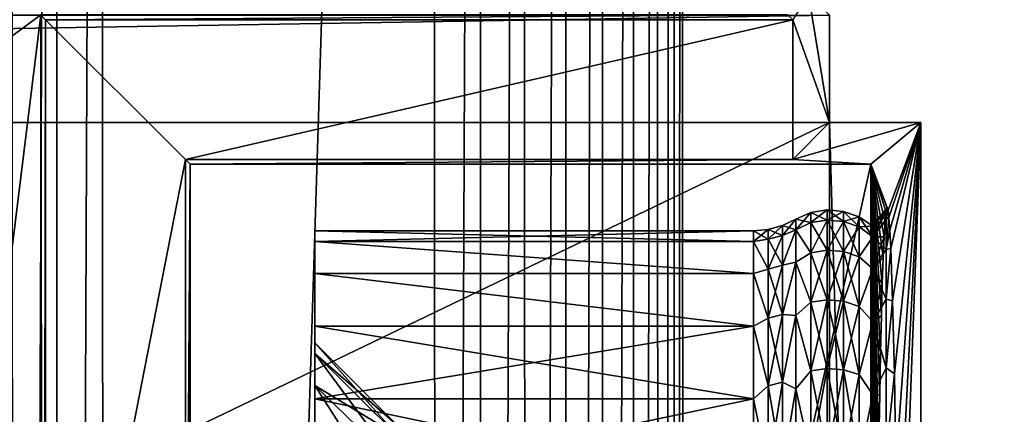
# Model space of a CAD drawing. Header units: metres. Extents: x -206 to 75, y -104 to 104.
# Tile 334 of 656: x -101.25 to -89.39, y 15.47 to 20.22. Entities that reach past the tile are written whole.
import ezdxf

# ---------------------------------------------------------------- set-up
doc = ezdxf.new("R2010")
doc.units = ezdxf.units.M
doc.layers.add('solid_01_1-CONSUMER_THERM_B_125288', color=7, linetype='CONTINUOUS')

msp = doc.modelspace()

# ---------------------------------------------------------------- linework, layer by layer
at = {"layer": 'solid_01_1-CONSUMER_THERM_B_125288'}
for points in [[(-93.358711, -67.339516), (-65.514557, 74.985474), (-65.493088, -75.014526)], [(-93.358711, -67.339516), (-93.257065, -66.795311), (-65.514557, 74.985474)], [(-93.276108, 66.204689), (-65.514557, 74.985474), (-93.257141, -66.241692)], [(-93.257065, -66.795311), (-93.257141, -66.241692), (-65.514557, 74.985474)], [(-93.377754, 65.660484), (-93.276108, 66.204689), (-93.358948, -65.697517)], [(-93.276108, 66.204689), (-93.257141, -66.241692), (-93.358948, -65.697517)], [(-93.577675, 65.144226), (-93.377754, 65.660484), (-93.559013, -65.181313)], [(-93.377754, 65.660484), (-93.358948, -65.697517), (-93.559013, -65.181313)], [(-93.869049, 64.673492), (-93.577675, 65.144226), (-93.850525, -64.710663)], [(-93.577675, 65.144226), (-93.559013, -65.181313), (-93.850525, -64.710663)], [(-94.241959, 64.26432), (-93.869049, 64.673492), (-94.223549, -64.301598)], [(-93.869049, 64.673492), (-93.850525, -64.710663), (-94.223549, -64.301598)], [(-94.683701, 63.930634), (-94.241959, 64.26432), (-94.66539, -63.968037)], [(-94.241959, 64.26432), (-94.223549, -64.301598), (-94.66539, -63.968037)], [(-95.179237, 63.683804), (-94.683701, 63.930634), (-95.160995, -63.721348)], [(-94.683701, 63.930634), (-94.66539, -63.968037), (-95.160995, -63.721348)], [(-101.346649, 63.682919), (-100.814156, 63.531498), (-101.328407, -63.722233)], [(-95.711685, 63.53223), (-95.179237, 63.683804), (-95.693489, -63.569927)], [(-95.179237, 63.683804), (-95.160995, -63.721348), (-95.693489, -63.569927)], [(-100.814156, 63.531498), (-100.795959, -63.570656), (-101.328407, -63.722233)], [(-100.814156, 63.531498), (-100.262909, 63.480499), (-100.795959, -63.570656)], [(-100.262909, 63.480499), (-100.244728, -63.519501), (-100.795959, -63.570656)], [(-96.262909, 63.481071), (-100.244728, -63.519501), (-100.262909, 63.480499)], [(-96.262909, 63.481071), (-96.244728, -63.518929), (-100.244728, -63.519501)], [(-96.262909, 63.481071), (-95.711685, 63.53223), (-96.244728, -63.518929)], [(-95.711685, 63.53223), (-95.693489, -63.569927), (-96.244728, -63.518929)], [(-173.500031, -37.518787, 108.5), (-88.500069, 37.481255, 108.5), (-173.500061, 37.481213, 108.5)], [(-173.500031, -37.518787, 108.5), (-88.500031, -37.518745, 108.5), (-88.500069, 37.481255, 108.5)], [(-91.750771, 20.531637, 34.603073), (-91.942459, 20.223654, 12.6), (-91.49826, 18.983047, 63.5)], [(-91.49826, 20.279457, 63.5), (-91.750771, 20.531637, 34.603073), (-91.49826, 18.983047, 63.5)], [(-170.501846, 18.983009, 63.5), (-91.49826, 20.279457, 63.5), (-91.49826, 18.983047, 63.5)], [(-170.501846, 18.983009, 63.5), (-170.501846, 20.279419, 63.5), (-91.49826, 20.279457, 63.5)], [(-156.000046, -20.277468, 6), (-101.000061, 20.281248, 6), (-106.000061, 20.239935, 6)], [(-156.000046, -20.277468, 6), (-106.000038, -20.277443, 6), (-101.000061, 20.281248, 6)], [(-106.000038, -20.277443, 6), (-101.000038, -20.318752, 6), (-101.000061, 20.281248, 6)], [(-100.942459, 20.22365, 12.6), (-92.000061, 20.281252, 6), (-101.000061, 20.281248, 6)], [(-100.971443, 2.903569, 9.277987), (-101.000061, 20.281248, 6), (-101.000038, -20.318752, 6)], [(-100.971443, 2.903569, 9.277987), (-100.942459, 20.22365, 12.6), (-101.000061, 20.281248, 6)], [(-100.971443, 2.903569, 9.277987), (-100.967171, 4.799767, 9.76799), (-100.942459, 20.22365, 12.6)], [(-100.967171, 4.799767, 9.76799), (-100.960838, 6.619919, 10.493651), (-100.942459, 20.22365, 12.6)], [(-100.960838, 6.619919, 10.493651), (-100.95256, 8.332691, 11.442305), (-100.942459, 20.22365, 12.6)], [(-100.95256, 8.332691, 11.442305), (-100.942459, 9.913014, 12.6), (-100.942459, 20.22365, 12.6)], [(-91.942459, 20.223654, 12.6), (-92.000061, 20.281252, 6), (-100.942459, 20.22365, 12.6)], [(-91.942459, 20.223654, 12.6), (-100.942459, 20.22365, 12.6), (-99.257652, 18.538845, 12.6)], [(-100.942459, 20.22365, 12.6), (-100.942459, 9.913014, 12.6), (-99.257652, 18.538845, 12.6)], [(-91.942459, 18.538849, 12.6), (-91.942459, 20.223654, 12.6), (-99.257652, 18.538845, 12.6)], [(-91.49826, 18.983047, 63.5), (-91.942459, 20.223654, 12.6), (-91.942459, 18.538849, 12.6)], [(-170.501846, 18.983009, 63.5), (-91.49826, 18.983047, 63.5), (-170.501831, -19.02058, 63.5)], [(-91.498245, -19.020542, 63.5), (-170.501831, -19.02058, 63.5), (-91.49826, 18.983047, 63.5)], [(-90.397896, 18.983047, 63.5), (-91.942459, 18.538849, 12.6), (-91.000061, 18.481253, 6)], [(-90.397896, 18.983047, 63.5), (-91.49826, 18.983047, 63.5), (-91.942459, 18.538849, 12.6)], [(-90.397881, -19.020542, 63.5), (-91.49826, 18.983047, 63.5), (-90.397896, 18.983047, 63.5)], [(-91.49826, 18.983047, 63.5), (-90.397881, -19.020542, 63.5), (-91.498245, -19.020542, 63.5)], [(-90.794922, 17.929359, 25.588421), (-90.397896, 18.983047, 63.5), (-91.000061, 18.481253, 6)], [(-90.783554, 17.84124, 26.673908), (-90.397896, 18.983047, 63.5), (-90.794922, 17.929359, 25.588421)], [(-90.772263, 17.687284, 27.751852), (-90.397896, 18.983047, 63.5), (-90.783554, 17.84124, 26.673908)], [(-90.761086, 17.467918, 28.819115), (-90.397896, 18.983047, 63.5), (-90.772263, 17.687284, 27.751852)], [(-90.73925, 16.836658, 30.903969), (-90.397896, 18.983047, 63.5), (-90.761086, 17.467918, 28.819115)], [(-90.718376, 15.956591, 32.89769), (-90.397896, 18.983047, 63.5), (-90.73925, 16.836658, 30.903969)], [(-90.698761, 14.840511, 34.770786), (-90.397896, 18.983047, 63.5), (-90.718376, 15.956591, 32.89769)], [(-90.680695, 13.504727, 36.495472), (-90.397896, 18.983047, 63.5), (-90.698761, 14.840511, 34.770786)], [(-90.664459, 11.968824, 38.046116), (-90.397896, 18.983047, 63.5), (-90.680695, 13.504727, 36.495472)], [(-90.397881, -19.020542, 63.5), (-90.397896, 18.983047, 63.5), (-90.664459, 11.968824, 38.046116)], [(-100.942459, 9.913014, 12.6), (-99.257652, 9.913015, 12.6), (-99.257652, 18.538845, 12.6)], [(-91.942459, 18.538849, 12.6), (-99.257652, 18.538845, 12.6), (-99.200058, 18.481249, 6)], [(-99.257652, 9.913015, 12.6), (-99.200058, 18.481249, 6), (-99.257652, 18.538845, 12.6)], [(-91.942459, 18.538849, 12.6), (-99.200058, 18.481249, 6), (-91.000061, 18.481253, 6)], [(-99.247551, 8.33271, 11.442317), (-99.200058, 18.481249, 6), (-99.257652, 9.913015, 12.6)], [(-99.239265, 6.61995, 10.493666), (-99.200058, 18.481249, 6), (-99.247551, 8.33271, 11.442317)], [(-99.232933, 4.799806, 9.768003), (-99.200058, 18.481249, 6), (-99.239265, 6.61995, 10.493666)], [(-99.228661, 2.903586, 9.27799), (-99.200058, 18.481249, 6), (-99.232933, 4.799806, 9.768003)], [(-99.226501, 0.960952, 9.030996), (-99.200058, 18.481249, 6), (-99.228661, 2.903586, 9.27799)], [(-99.228653, -2.941089, 9.27799), (-99.200043, -18.518751, 6), (-99.200058, 18.481249, 6)], [(-99.228653, -2.941089, 9.27799), (-99.200058, 18.481249, 6), (-99.226501, -0.998455, 9.030996)], [(-99.226501, -0.998455, 9.030996), (-99.200058, 18.481249, 6), (-99.226501, 0.960952, 9.030996)], [(-99.200043, -18.518751, 6), (-91.000061, 18.481253, 6), (-99.200058, 18.481249, 6)], [(-99.200043, -18.518751, 6), (-91.000038, -18.518747, 6), (-91.000061, 18.481253, 6)], [(-90.992722, -0.0188, 6.7), (-91.000061, 18.481253, 6), (-91.000038, -18.518747, 6)], [(-90.794922, 17.929359, 25.588421), (-91.000061, 18.481253, 6), (-90.80632, 17.951279, 24.5)], [(-90.817932, 17.905407, 23.390823), (-90.80632, 17.951279, 24.5), (-91.000061, 18.481253, 6)], [(-90.941032, 12.299924, 11.635873), (-91.000061, 18.481253, 6), (-90.948738, 11.465397, 10.900205)], [(-90.961784, 9.801654, 9.654135), (-90.948738, 11.465397, 10.900205), (-91.000061, 18.481253, 6)], [(-90.932808, 13.086822, 12.421453), (-91.000061, 18.481253, 6), (-90.941032, 12.299924, 11.635873)], [(-90.924088, 13.823295, 13.254092), (-91.000061, 18.481253, 6), (-90.932808, 13.086822, 12.421453)], [(-90.914909, 14.506416, 14.130426), (-91.000061, 18.481253, 6), (-90.924088, 13.823295, 13.254092)], [(-90.905312, 15.133709, 15.047215), (-91.000061, 18.481253, 6), (-90.914909, 14.506416, 14.130426)], [(-90.895325, 15.70278, 16.000893), (-91.000061, 18.481253, 6), (-90.905312, 15.133709, 15.047215)], [(-90.884987, 16.211498, 16.987885), (-91.000061, 18.481253, 6), (-90.895325, 15.70278, 16.000893)], [(-90.874344, 16.657923, 18.004309), (-91.000061, 18.481253, 6), (-90.884987, 16.211498, 16.987885)], [(-90.863426, 17.040424, 19.046526), (-91.000061, 18.481253, 6), (-90.874344, 16.657923, 18.004309)], [(-90.852287, 17.35746, 20.110176), (-91.000061, 18.481253, 6), (-90.863426, 17.040424, 19.046526)], [(-90.840965, 17.607941, 21.191751), (-91.000061, 18.481253, 6), (-90.852287, 17.35746, 20.110176)], [(-90.829498, 17.790796, 22.286491), (-91.000061, 18.481253, 6), (-90.840965, 17.607941, 21.191751)], [(-90.817932, 17.905407, 23.390823), (-91.000061, 18.481253, 6), (-90.829498, 17.790796, 22.286491)], [(-90.972717, 8.003178, 8.610106), (-90.961784, 9.801654, 9.654135), (-91.000061, 18.481253, 6)], [(-90.981377, 6.095204, 7.782955), (-90.972717, 8.003178, 8.610106), (-91.000061, 18.481253, 6)], [(-90.987648, 4.104609, 7.184171), (-90.981377, 6.095204, 7.782955), (-91.000061, 18.481253, 6)], [(-90.991447, 2.0567, 6.821411), (-90.987648, 4.104609, 7.184171), (-91.000061, 18.481253, 6)], [(-90.992722, -0.0188, 6.7), (-90.991447, 2.0567, 6.821411), (-91.000061, 18.481253, 6)], [(-91.724472, 17.89913, 24.5), (-91.528114, 17.930759, 24.5), (-91.528114, 17.809391, 22.416189)], [(-91.724472, 17.777977, 26.580139), (-91.528114, 17.930759, 24.5), (-91.724472, 17.89913, 24.5)], [(-91.724472, 17.777977, 26.580139), (-91.528114, 17.809391, 26.583811), (-91.528114, 17.930759, 24.5)], [(-91.528114, 17.930759, 24.5), (-91.330017, 17.912973, 24.5), (-91.330017, 17.791725, 22.418255)], [(-91.528114, 17.809391, 26.583811), (-91.330017, 17.912973, 24.5), (-91.528114, 17.930759, 24.5)], [(-91.528114, 17.809391, 22.416189), (-91.528114, 17.930759, 24.5), (-91.330017, 17.791725, 22.418255)], [(-91.528114, 17.809391, 26.583811), (-91.330017, 17.791725, 26.581745), (-91.330017, 17.912973, 24.5)], [(-91.330017, 17.912973, 24.5), (-91.142433, 17.846869, 24.5), (-91.142433, 17.726067, 22.425928)], [(-91.330017, 17.791725, 26.581745), (-91.142433, 17.846869, 24.5), (-91.330017, 17.912973, 24.5)], [(-91.330017, 17.791725, 22.418255), (-91.330017, 17.912973, 24.5), (-91.142433, 17.726067, 22.425928)], [(-90.977554, 17.607574, 26.640381), (-90.817673, 17.818529, 26.584879), (-90.817673, 17.93996, 24.5)], [(-90.898346, 17.849289, 24.5), (-90.977554, 17.607574, 26.640381), (-90.817673, 17.93996, 24.5)], [(-90.817932, 17.905407, 23.390823), (-90.898346, 17.849289, 24.5), (-90.817673, 17.93996, 24.5)], [(-90.817932, 17.905407, 23.390823), (-90.817673, 17.93996, 24.5), (-90.80632, 17.951279, 24.5)], [(-90.80632, 17.951279, 24.5), (-90.817673, 17.93996, 24.5), (-90.817673, 17.818529, 26.584879)], [(-90.794922, 17.929359, 25.588421), (-90.80632, 17.951279, 24.5), (-90.817673, 17.818529, 26.584879)], [(-90.783554, 17.84124, 26.673908), (-90.794922, 17.929359, 25.588421), (-90.817673, 17.818529, 26.584879)], [(-92.067085, 17.743801, 24.5), (-91.906792, 17.820141, 24.5), (-91.906792, 17.690075, 22.34976)], [(-92.067085, 17.623697, 26.562107), (-91.906792, 17.690075, 26.65024), (-91.906792, 17.820141, 24.5)], [(-92.067085, 17.623697, 26.562107), (-91.906792, 17.820141, 24.5), (-92.067085, 17.743801, 24.5)], [(-91.906792, 17.820141, 24.5), (-91.724472, 17.89913, 24.5), (-91.724472, 17.777977, 22.419861)], [(-91.906792, 17.690075, 26.65024), (-91.724472, 17.89913, 24.5), (-91.906792, 17.820141, 24.5)], [(-91.906792, 17.690075, 26.65024), (-91.724472, 17.777977, 26.580139), (-91.724472, 17.89913, 24.5)], [(-91.906792, 17.690075, 22.34976), (-91.906792, 17.820141, 24.5), (-91.724472, 17.777977, 22.419861)], [(-91.724472, 17.777977, 22.419861), (-91.724472, 17.89913, 24.5), (-91.528114, 17.809391, 22.416189)], [(-91.724472, 17.777977, 22.419861), (-91.528114, 17.809391, 22.416189), (-91.528114, 17.446928, 20.360559)], [(-91.724472, 17.416151, 28.632147), (-91.528114, 17.446928, 28.639441), (-91.528114, 17.809391, 26.583811)], [(-91.724472, 17.777977, 26.580139), (-91.724472, 17.416151, 28.632147), (-91.528114, 17.809391, 26.583811)], [(-91.528114, 17.809391, 22.416189), (-91.330017, 17.791725, 22.418255), (-91.330017, 17.429621, 20.36466)], [(-91.528114, 17.446928, 20.360559), (-91.528114, 17.809391, 22.416189), (-91.330017, 17.429621, 20.36466)], [(-91.528114, 17.809391, 26.583811), (-91.528114, 17.446928, 28.639441), (-91.330017, 17.791725, 26.581745)], [(-91.528114, 17.446928, 28.639441), (-91.330017, 17.429621, 28.63534), (-91.330017, 17.791725, 26.581745)], [(-91.330017, 17.791725, 26.581745), (-91.142433, 17.726067, 26.574072), (-91.142433, 17.846869, 24.5)], [(-91.330017, 17.791725, 22.418255), (-91.142433, 17.726067, 22.425928), (-91.142433, 17.365297, 20.379906)], [(-91.330017, 17.429621, 20.36466), (-91.330017, 17.791725, 22.418255), (-91.142433, 17.365297, 20.379906)], [(-91.330017, 17.791725, 26.581745), (-91.330017, 17.429621, 28.63534), (-91.142433, 17.726067, 26.574072)], [(-91.142433, 17.846869, 24.5), (-90.977554, 17.737053, 24.5), (-90.977554, 17.607574, 22.359619)], [(-91.142433, 17.726067, 26.574072), (-90.977554, 17.737053, 24.5), (-91.142433, 17.846869, 24.5)], [(-91.142433, 17.726067, 22.425928), (-91.142433, 17.846869, 24.5), (-90.977554, 17.607574, 22.359619)], [(-90.817932, 17.905407, 23.390823), (-90.977554, 17.737053, 24.5), (-90.898346, 17.849289, 24.5)], [(-90.977554, 17.607574, 22.359619), (-90.977554, 17.737053, 24.5), (-90.817932, 17.905407, 23.390823)], [(-90.977554, 17.607574, 22.359619), (-90.817932, 17.905407, 23.390823), (-90.829498, 17.790796, 22.286491)], [(-90.898346, 17.849289, 24.5), (-90.977554, 17.737053, 24.5), (-90.977554, 17.607574, 26.640381)], [(-90.977554, 17.607574, 26.640381), (-90.817673, 17.455881, 28.641563), (-90.817673, 17.818529, 26.584879)], [(-90.977554, 17.607574, 22.359619), (-90.829498, 17.790796, 22.286491), (-90.840965, 17.607941, 21.191751)], [(-90.783554, 17.84124, 26.673908), (-90.817673, 17.818529, 26.584879), (-90.817673, 17.455881, 28.641563)], [(-90.772263, 17.687284, 27.751852), (-90.783554, 17.84124, 26.673908), (-90.817673, 17.455881, 28.641563)], [(-97.700058, 17.552181, 26.633635), (-92.415207, 17.552198, 26.633499), (-92.415207, 17.681252, 24.5)], [(-97.700058, 17.68125, 24.5), (-92.415207, 17.681252, 24.5), (-92.415207, 17.552198, 22.366501)], [(-97.700058, 17.552181, 26.633635), (-92.415207, 17.681252, 24.5), (-97.700058, 17.68125, 24.5)], [(-97.700058, 17.552179, 22.366358), (-97.700058, 17.68125, 24.5), (-92.415207, 17.552198, 22.366501)], [(-97.700058, 16.331249, 24.5), (-97.700058, 17.68125, 24.5), (-97.700058, 17.552179, 22.366358)], [(-97.700058, 16.20233, 26.549162), (-97.700058, 17.552181, 26.633635), (-97.700058, 17.68125, 24.5)], [(-97.700058, 16.20233, 26.549162), (-97.700058, 17.68125, 24.5), (-97.700058, 16.331249, 24.5)], [(-92.415207, 17.552198, 26.633499), (-92.238533, 17.696981, 24.5), (-92.415207, 17.681252, 24.5)], [(-92.238533, 17.577194, 22.443329), (-92.415207, 17.681252, 24.5), (-92.238533, 17.696981, 24.5)], [(-92.415207, 17.552198, 26.633499), (-92.238533, 17.577194, 26.556671), (-92.238533, 17.696981, 24.5)], [(-92.238533, 17.577194, 22.443329), (-92.415207, 17.552198, 22.366501), (-92.415207, 17.681252, 24.5)], [(-92.067085, 17.743801, 24.5), (-92.238533, 17.696981, 24.5), (-92.238533, 17.577194, 26.556671)], [(-92.067085, 17.623697, 22.437893), (-92.238533, 17.696981, 24.5), (-92.067085, 17.743801, 24.5)], [(-92.067085, 17.623697, 26.562107), (-92.067085, 17.743801, 24.5), (-92.238533, 17.577194, 26.556671)], [(-92.067085, 17.623697, 22.437893), (-92.238533, 17.577194, 22.443329), (-92.238533, 17.696981, 24.5)], [(-92.067085, 17.623697, 22.437893), (-92.067085, 17.743801, 24.5), (-91.906792, 17.690075, 22.34976)], [(-92.067085, 17.265009, 20.403675), (-91.906792, 17.690075, 22.34976), (-91.906792, 17.301775, 20.230875)], [(-92.067085, 17.623697, 22.437893), (-91.906792, 17.690075, 22.34976), (-92.067085, 17.265009, 20.403675)], [(-92.067085, 17.265009, 28.596325), (-91.906792, 17.301775, 28.769125), (-91.906792, 17.690075, 26.65024)], [(-92.067085, 17.265009, 28.596325), (-91.906792, 17.690075, 26.65024), (-92.067085, 17.623697, 26.562107)], [(-91.906792, 17.690075, 22.34976), (-91.724472, 17.777977, 22.419861), (-91.724472, 17.416151, 20.367853)], [(-91.906792, 17.690075, 26.65024), (-91.724472, 17.416151, 28.632147), (-91.724472, 17.777977, 26.580139)], [(-91.906792, 17.301775, 20.230875), (-91.906792, 17.690075, 22.34976), (-91.724472, 17.416151, 20.367853)], [(-91.906792, 17.690075, 26.65024), (-91.906792, 17.301775, 28.769125), (-91.724472, 17.416151, 28.632147)], [(-91.724472, 17.416151, 20.367853), (-91.724472, 17.777977, 22.419861), (-91.528114, 17.446928, 20.360559)], [(-91.330017, 17.429621, 28.63534), (-91.142433, 17.365297, 28.620094), (-91.142433, 17.726067, 26.574072)], [(-91.142433, 17.726067, 26.574072), (-90.977554, 17.607574, 26.640381), (-90.977554, 17.737053, 24.5)], [(-91.142433, 17.726067, 26.574072), (-91.142433, 17.365297, 28.620094), (-90.977554, 17.607574, 26.640381)], [(-91.142433, 17.365297, 20.379906), (-91.142433, 17.726067, 22.425928), (-90.977554, 17.607574, 22.359619)], [(-90.761086, 17.467918, 28.819115), (-90.772263, 17.687284, 27.751852), (-90.817673, 17.455881, 28.641563)], [(-92.415207, 17.552198, 26.633499), (-92.238533, 17.219452, 28.585529), (-92.238533, 17.577194, 26.556671)], [(-92.238533, 17.577194, 22.443329), (-92.238533, 17.219452, 20.414471), (-92.415207, 17.552198, 22.366501)], [(-92.067085, 17.623697, 26.562107), (-92.238533, 17.577194, 26.556671), (-92.238533, 17.219452, 28.585529)], [(-92.067085, 17.265009, 28.596325), (-92.067085, 17.623697, 26.562107), (-92.238533, 17.219452, 28.585529)], [(-92.067085, 17.623697, 22.437893), (-92.067085, 17.265009, 20.403675), (-92.238533, 17.577194, 22.443329)], [(-92.067085, 17.265009, 20.403675), (-92.238533, 17.219452, 20.414471), (-92.238533, 17.577194, 22.443329)], [(-91.142433, 17.365297, 28.620094), (-90.977554, 17.221062, 28.749403), (-90.977554, 17.607574, 26.640381)], [(-91.142433, 17.365297, 20.379906), (-90.977554, 17.607574, 22.359619), (-90.977554, 17.221062, 20.250597)], [(-90.977554, 17.221062, 20.250597), (-90.840965, 17.607941, 21.191751), (-90.852287, 17.35746, 20.110176)], [(-90.977554, 17.221062, 20.250597), (-90.977554, 17.607574, 22.359619), (-90.840965, 17.607941, 21.191751)], [(-90.977554, 17.607574, 26.640381), (-90.977554, 17.221062, 28.749403), (-90.817673, 17.455881, 28.641563)], [(-97.700058, 17.552181, 26.633635), (-92.415207, 17.166922, 28.735888), (-92.415207, 17.552198, 26.633499)], [(-97.700058, 17.552179, 22.366358), (-92.415207, 17.552198, 22.366501), (-92.415207, 17.166922, 20.264112)], [(-97.700058, 17.552181, 26.633635), (-97.700058, 17.166889, 28.736015), (-92.415207, 17.166922, 28.735888)], [(-97.700058, 15.817596, 28.566027), (-97.700058, 17.166889, 28.736015), (-97.700058, 17.552181, 26.633635)], [(-97.700058, 16.20233, 26.549162), (-97.700058, 15.817596, 28.566027), (-97.700058, 17.552181, 26.633635)], [(-97.700058, 17.166885, 20.263969), (-97.700058, 17.552179, 22.366358), (-92.415207, 17.166922, 20.264112)], [(-97.700058, 15.817596, 20.433973), (-97.700058, 17.552179, 22.366358), (-97.700058, 17.166885, 20.263969)], [(-97.700058, 16.20233, 22.450838), (-97.700058, 16.331249, 24.5), (-97.700058, 17.552179, 22.366358)], [(-97.700058, 15.817596, 20.433973), (-97.700058, 16.20233, 22.450838), (-97.700058, 17.552179, 22.366358)], [(-92.415207, 17.552198, 26.633499), (-92.415207, 17.166922, 28.735888), (-92.238533, 17.219452, 28.585529)], [(-92.238533, 17.219452, 20.414471), (-92.415207, 17.166922, 20.264112), (-92.415207, 17.552198, 22.366501)], [(-91.724472, 17.416151, 20.367853), (-91.528114, 17.446928, 20.360559), (-91.528114, 16.848272, 18.360907)], [(-91.724472, 16.81855, 30.628275), (-91.528114, 16.848272, 30.639093), (-91.528114, 17.446928, 28.639441)], [(-91.724472, 17.416151, 28.632147), (-91.724472, 16.81855, 30.628275), (-91.528114, 17.446928, 28.639441)], [(-91.528114, 17.446928, 20.360559), (-91.330017, 17.429621, 20.36466), (-91.330017, 16.831558, 18.366991)], [(-91.528114, 16.848272, 18.360907), (-91.528114, 17.446928, 20.360559), (-91.330017, 16.831558, 18.366991)], [(-91.528114, 17.446928, 28.639441), (-91.528114, 16.848272, 30.639093), (-91.330017, 17.429621, 28.63534)], [(-90.977554, 17.221062, 28.749403), (-90.817673, 16.856918, 30.642241), (-90.817673, 17.455881, 28.641563)], [(-90.761086, 17.467918, 28.819115), (-90.817673, 17.455881, 28.641563), (-90.817673, 16.856918, 30.642241)], [(-90.73925, 16.836658, 30.903969), (-90.761086, 17.467918, 28.819115), (-90.817673, 16.856918, 30.642241)], [(-91.906792, 17.301775, 20.230875), (-91.724472, 17.416151, 20.367853), (-91.724472, 16.81855, 18.371725)], [(-91.906792, 17.301775, 28.769125), (-91.724472, 16.81855, 30.628275), (-91.724472, 17.416151, 28.632147)], [(-91.724472, 16.81855, 18.371725), (-91.724472, 17.416151, 20.367853), (-91.528114, 16.848272, 18.360907)], [(-91.528114, 16.848272, 30.639093), (-91.330017, 16.831558, 30.633009), (-91.330017, 17.429621, 28.63534)], [(-91.330017, 17.429621, 20.36466), (-91.142433, 17.365297, 20.379906), (-91.142433, 16.76944, 18.389599)], [(-91.330017, 16.831558, 18.366991), (-91.330017, 17.429621, 20.36466), (-91.142433, 16.76944, 18.389599)], [(-91.330017, 17.429621, 28.63534), (-91.330017, 16.831558, 30.633009), (-91.142433, 17.365297, 28.620094)], [(-91.330017, 16.831558, 30.633009), (-91.142433, 16.76944, 30.610401), (-91.142433, 17.365297, 28.620094)], [(-91.142433, 17.365297, 28.620094), (-91.142433, 16.76944, 30.610401), (-90.977554, 17.221062, 28.749403)], [(-91.142433, 16.76944, 18.389599), (-91.142433, 17.365297, 20.379906), (-90.977554, 17.221062, 20.250597)], [(-90.977554, 17.221062, 20.250597), (-90.852287, 17.35746, 20.110176), (-90.863426, 17.040424, 19.046526)], [(-92.415207, 17.166922, 28.735888), (-92.238533, 16.628593, 30.559137), (-92.238533, 17.219452, 28.585529)], [(-92.238533, 17.219452, 20.414471), (-92.238533, 16.628593, 18.440863), (-92.415207, 17.166922, 20.264112)], [(-92.067085, 17.265009, 28.596325), (-92.238533, 17.219452, 28.585529), (-92.238533, 16.628593, 30.559137)], [(-92.067085, 16.672588, 30.57515), (-92.067085, 17.265009, 28.596325), (-92.238533, 16.628593, 30.559137)], [(-92.067085, 17.265009, 20.403675), (-92.067085, 16.672588, 18.42485), (-92.238533, 17.219452, 20.414471)], [(-92.067085, 16.672588, 18.42485), (-92.238533, 16.628593, 18.440863), (-92.238533, 17.219452, 20.414471)], [(-92.067085, 16.672588, 18.42485), (-91.906792, 17.301775, 20.230875), (-91.906792, 16.660902, 18.174242)], [(-92.067085, 17.265009, 20.403675), (-91.906792, 17.301775, 20.230875), (-92.067085, 16.672588, 18.42485)], [(-92.067085, 16.672588, 30.57515), (-91.906792, 16.660902, 30.825758), (-91.906792, 17.301775, 28.769125)], [(-92.067085, 16.672588, 30.57515), (-91.906792, 17.301775, 28.769125), (-92.067085, 17.265009, 28.596325)], [(-91.906792, 16.660902, 18.174242), (-91.906792, 17.301775, 20.230875), (-91.724472, 16.81855, 18.371725)], [(-91.906792, 17.301775, 28.769125), (-91.906792, 16.660902, 30.825758), (-91.724472, 16.81855, 30.628275)], [(-91.142433, 16.76944, 30.610401), (-90.977554, 16.583181, 30.796381), (-90.977554, 17.221062, 28.749403)], [(-91.142433, 16.76944, 18.389599), (-90.977554, 17.221062, 20.250597), (-90.977554, 16.583181, 18.203619)], [(-90.977554, 17.221062, 28.749403), (-90.977554, 16.583181, 30.796381), (-90.817673, 16.856918, 30.642241)], [(-90.977554, 16.583181, 18.203619), (-90.977554, 17.221062, 20.250597), (-90.863426, 17.040424, 19.046526)], [(-97.700058, 17.166889, 28.736015), (-92.415207, 16.531038, 30.776506), (-92.415207, 17.166922, 28.735888)], [(-97.700058, 17.166885, 20.263969), (-92.415207, 17.166922, 20.264112), (-92.415207, 16.531038, 18.223494)], [(-97.700058, 17.166889, 28.736015), (-97.700058, 16.531019, 30.776552), (-92.415207, 16.531038, 30.776506)], [(-97.700058, 15.183113, 30.518782), (-97.700058, 16.531019, 30.776552), (-97.700058, 17.166889, 28.736015)], [(-97.700058, 15.817596, 28.566027), (-97.700058, 15.183113, 30.518782), (-97.700058, 17.166889, 28.736015)], [(-97.700058, 16.531013, 18.223431), (-97.700058, 17.166885, 20.263969), (-92.415207, 16.531038, 18.223494)], [(-97.700058, 15.183113, 18.481218), (-97.700058, 17.166885, 20.263969), (-97.700058, 16.531013, 18.223431)], [(-97.700058, 15.183113, 18.481218), (-97.700058, 15.817596, 20.433973), (-97.700058, 17.166885, 20.263969)], [(-92.415207, 17.166922, 28.735888), (-92.415207, 16.531038, 30.776506), (-92.238533, 16.628593, 30.559137)], [(-92.238533, 16.628593, 18.440863), (-92.415207, 16.531038, 18.223494), (-92.415207, 17.166922, 20.264112)], [(-90.977554, 16.583181, 18.203619), (-90.863426, 17.040424, 19.046526), (-90.874344, 16.657923, 18.004309)], [(-91.724472, 16.81855, 18.371725), (-91.528114, 16.848272, 18.360907), (-91.528114, 16.021519, 16.444275)], [(-91.724472, 15.993253, 32.541531), (-91.528114, 16.021519, 32.555725), (-91.528114, 16.848272, 30.639093)], [(-91.724472, 16.81855, 30.628275), (-91.724472, 15.993253, 32.541531), (-91.528114, 16.848272, 30.639093)], [(-91.528114, 16.848272, 18.360907), (-91.330017, 16.831558, 18.366991), (-91.330017, 16.005623, 16.452259)], [(-91.528114, 16.021519, 16.444275), (-91.528114, 16.848272, 18.360907), (-91.330017, 16.005623, 16.452259)], [(-91.528114, 16.848272, 30.639093), (-91.528114, 16.021519, 32.555725), (-91.330017, 16.831558, 30.633009)], [(-90.977554, 16.583181, 30.796381), (-90.817673, 16.029739, 32.559853), (-90.817673, 16.856918, 30.642241)], [(-90.73925, 16.836658, 30.903969), (-90.817673, 16.856918, 30.642241), (-90.817673, 16.029739, 32.559853)], [(-91.906792, 16.660902, 18.174242), (-91.724472, 16.81855, 18.371725), (-91.724472, 15.993253, 16.458471)], [(-91.906792, 16.660902, 30.825758), (-91.724472, 15.993253, 32.541531), (-91.724472, 16.81855, 30.628275)], [(-91.724472, 15.993253, 16.458471), (-91.724472, 16.81855, 18.371725), (-91.528114, 16.021519, 16.444275)], [(-91.528114, 16.021519, 32.555725), (-91.330017, 16.005623, 32.547741), (-91.330017, 16.831558, 30.633009)], [(-91.330017, 16.831558, 18.366991), (-91.142433, 16.76944, 18.389599), (-91.142433, 15.946549, 16.481926)], [(-91.330017, 16.005623, 16.452259), (-91.330017, 16.831558, 18.366991), (-91.142433, 15.946549, 16.481926)], [(-91.330017, 16.831558, 30.633009), (-91.330017, 16.005623, 32.547741), (-91.142433, 16.76944, 30.610401)], [(-91.330017, 16.005623, 32.547741), (-91.142433, 15.946549, 32.518074), (-91.142433, 16.76944, 30.610401)], [(-91.142433, 16.76944, 30.610401), (-91.142433, 15.946549, 32.518074), (-90.977554, 16.583181, 30.796381)], [(-91.142433, 15.946549, 16.481926), (-91.142433, 16.76944, 18.389599), (-90.977554, 16.583181, 18.203619)], [(-90.718376, 15.956591, 32.89769), (-90.73925, 16.836658, 30.903969), (-90.817673, 16.029739, 32.559853)], [(-92.415207, 16.531038, 30.776506), (-92.238533, 15.812607, 32.450806), (-92.238533, 16.628593, 30.559137)], [(-92.238533, 16.628593, 18.440863), (-92.238533, 15.812607, 16.549194), (-92.415207, 16.531038, 18.223494)], [(-92.067085, 16.672588, 30.57515), (-92.238533, 16.628593, 30.559137), (-92.238533, 15.812607, 32.450806)], [(-92.067085, 15.854445, 32.471817), (-92.067085, 16.672588, 30.57515), (-92.238533, 15.812607, 32.450806)], [(-92.067085, 16.672588, 18.42485), (-92.067085, 15.854445, 16.528183), (-92.238533, 16.628593, 18.440863)], [(-92.067085, 15.854445, 16.528183), (-92.238533, 15.812607, 16.549194), (-92.238533, 16.628593, 18.440863)], [(-92.067085, 16.672588, 18.42485), (-91.906792, 16.660902, 18.174242), (-92.067085, 15.854445, 16.528183)], [(-92.067085, 15.854445, 32.471817), (-91.906792, 16.660902, 30.825758), (-92.067085, 16.672588, 30.57515)], [(-92.067085, 15.854445, 16.528183), (-91.906792, 16.660902, 18.174242), (-91.906792, 15.776804, 16.209854)], [(-92.067085, 15.854445, 32.471817), (-91.906792, 15.776804, 32.790146), (-91.906792, 16.660902, 30.825758)], [(-91.906792, 15.776804, 16.209854), (-91.906792, 16.660902, 18.174242), (-91.724472, 15.993253, 16.458471)], [(-91.906792, 16.660902, 30.825758), (-91.906792, 15.776804, 32.790146), (-91.724472, 15.993253, 32.541531)], [(-90.977554, 16.583181, 18.203619), (-90.874344, 16.657923, 18.004309), (-90.884987, 16.211498, 16.987885)], [(-97.700058, 15.653848, 32.725544), (-92.415207, 15.653823, 32.725601), (-92.415207, 16.531038, 30.776506)], [(-97.700058, 16.531019, 30.776552), (-97.700058, 15.653848, 32.725544), (-92.415207, 16.531038, 30.776506)], [(-97.700058, 16.531013, 18.223431), (-92.415207, 16.531038, 18.223494), (-92.415207, 15.653823, 16.274401)], [(-97.700058, 14.308883, 32.376629), (-97.700058, 15.653848, 32.725544), (-97.700058, 16.531019, 30.776552)], [(-97.700058, 15.183113, 30.518782), (-97.700058, 14.308883, 32.376629), (-97.700058, 16.531019, 30.776552)], [(-97.700058, 15.653837, 16.274437), (-97.700058, 16.531013, 18.223431), (-92.415207, 15.653823, 16.274401)], [(-97.700058, 14.308883, 16.623371), (-97.700058, 16.531013, 18.223431), (-97.700058, 15.653837, 16.274437)], [(-97.700058, 14.308883, 16.623371), (-97.700058, 15.183113, 18.481218), (-97.700058, 16.531013, 18.223431)], [(-92.415207, 16.531038, 30.776506), (-92.415207, 15.653823, 32.725601), (-92.238533, 15.812607, 32.450806)], [(-92.238533, 15.812607, 16.549194), (-92.415207, 15.653823, 16.274401), (-92.415207, 16.531038, 18.223494)], [(-91.142433, 15.946549, 32.518074), (-90.977554, 15.703235, 32.751526), (-90.977554, 16.583181, 30.796381)], [(-91.142433, 15.946549, 16.481926), (-90.977554, 16.583181, 18.203619), (-90.977554, 15.703235, 16.248472)], [(-90.977554, 16.583181, 30.796381), (-90.977554, 15.703235, 32.751526), (-90.817673, 16.029739, 32.559853)], [(-90.977554, 15.703235, 16.248472), (-90.977554, 16.583181, 18.203619), (-90.884987, 16.211498, 16.987885)], [(-96.700058, 15.331249, 24.5), (-97.700058, 16.331249, 24.5), (-97.700058, 16.20233, 22.450838)], [(-96.700058, 15.210211, 26.423861), (-97.700058, 16.20233, 26.549162), (-97.700058, 16.331249, 24.5)], [(-96.700058, 15.331249, 24.5), (-96.700058, 15.210211, 26.423861), (-97.700058, 16.331249, 24.5)], [(-96.700058, 15.210211, 22.576139), (-97.700058, 16.20233, 22.450838), (-97.700058, 15.817596, 20.433973)], [(-96.700058, 15.210211, 22.576139), (-96.700058, 15.331249, 24.5), (-97.700058, 16.20233, 22.450838)], [(-96.700058, 14.849003, 28.317381), (-97.700058, 15.817596, 28.566027), (-97.700058, 16.20233, 26.549162)], [(-96.700058, 15.210211, 26.423861), (-96.700058, 14.849003, 28.317381), (-97.700058, 16.20233, 26.549162)], [(-90.977554, 15.703235, 16.248472), (-90.884987, 16.211498, 16.987885), (-90.895325, 15.70278, 16.000893)], [(-91.724472, 15.993253, 16.458471), (-91.528114, 16.021519, 16.444275), (-91.528114, 14.977847, 14.636584)], [(-91.724472, 14.951421, 34.346035), (-91.528114, 14.977847, 34.363415), (-91.528114, 16.021519, 32.555725)], [(-91.724472, 15.993253, 32.541531), (-91.724472, 14.951421, 34.346035), (-91.528114, 16.021519, 32.555725)], [(-91.528114, 16.021519, 16.444275), (-91.330017, 16.005623, 16.452259), (-91.330017, 14.962986, 14.646358)], [(-91.528114, 14.977847, 14.636584), (-91.528114, 16.021519, 16.444275), (-91.330017, 14.962986, 14.646358)], [(-91.528114, 16.021519, 32.555725), (-91.528114, 14.977847, 34.363415), (-91.330017, 16.005623, 32.547741)], [(-90.977554, 15.703235, 32.751526), (-90.817673, 14.985534, 34.368473), (-90.817673, 16.029739, 32.559853)], [(-90.718376, 15.956591, 32.89769), (-90.817673, 16.029739, 32.559853), (-90.817673, 14.985534, 34.368473)], [(-91.906792, 15.776804, 16.209854), (-91.724472, 15.993253, 16.458471), (-91.724472, 14.951421, 14.653965)], [(-91.906792, 15.776804, 32.790146), (-91.724472, 14.951421, 34.346035), (-91.724472, 15.993253, 32.541531)], [(-91.724472, 14.951421, 14.653965), (-91.724472, 15.993253, 16.458471), (-91.528114, 14.977847, 14.636584)], [(-91.528114, 14.977847, 34.363415), (-91.330017, 14.962986, 34.353642), (-91.330017, 16.005623, 32.547741)], [(-91.330017, 16.005623, 16.452259), (-91.142433, 15.946549, 16.481926), (-91.142433, 14.907756, 14.682684)], [(-91.330017, 14.962986, 14.646358), (-91.330017, 16.005623, 16.452259), (-91.142433, 14.907756, 14.682684)], [(-91.330017, 16.005623, 32.547741), (-91.330017, 14.962986, 34.353642), (-91.142433, 15.946549, 32.518074)], [(-91.330017, 14.962986, 34.353642), (-91.142433, 14.907756, 34.317318), (-91.142433, 15.946549, 32.518074)], [(-91.142433, 15.946549, 32.518074), (-91.142433, 14.907756, 34.317318), (-90.977554, 15.703235, 32.751526)], [(-91.142433, 14.907756, 14.682684), (-91.142433, 15.946549, 16.481926), (-90.977554, 15.703235, 16.248472)], [(-90.698761, 14.840511, 34.770786), (-90.718376, 15.956591, 32.89769), (-90.817673, 14.985534, 34.368473)], [(-96.700058, 14.849003, 20.682619), (-97.700058, 15.817596, 20.433973), (-97.700058, 15.183113, 18.481218)], [(-96.700058, 15.210211, 22.576139), (-97.700058, 15.817596, 20.433973), (-96.700058, 14.849003, 20.682619)], [(-96.700058, 14.253323, 30.150702), (-97.700058, 15.183113, 30.518782), (-97.700058, 15.817596, 28.566027)], [(-96.700058, 14.849003, 28.317381), (-96.700058, 14.253323, 30.150702), (-97.700058, 15.817596, 28.566027)], [(-92.415207, 15.653823, 32.725601), (-92.238533, 14.782528, 34.234951), (-92.238533, 15.812607, 32.450806)], [(-92.238533, 15.812607, 16.549194), (-92.238533, 14.782528, 14.765047), (-92.415207, 15.653823, 16.274401)], [(-92.067085, 15.854445, 32.471817), (-92.238533, 15.812607, 32.450806), (-92.238533, 14.782528, 34.234951)], [(-92.067085, 14.821646, 34.260681), (-92.067085, 15.854445, 32.471817), (-92.238533, 14.782528, 34.234951)], [(-92.067085, 15.854445, 16.528183), (-92.067085, 14.821646, 14.73932), (-92.238533, 15.812607, 16.549194)], [(-92.067085, 14.821646, 14.73932), (-92.238533, 14.782528, 14.765047), (-92.238533, 15.812607, 16.549194)], [(-92.067085, 15.854445, 16.528183), (-91.906792, 15.776804, 16.209854), (-92.067085, 14.821646, 14.73932)], [(-92.067085, 14.821646, 34.260681), (-91.906792, 15.776804, 32.790146), (-92.067085, 15.854445, 32.471817)], [(-92.067085, 14.821646, 14.73932), (-91.906792, 15.776804, 16.209854), (-91.906792, 14.66237, 14.366356)], [(-92.067085, 14.821646, 34.260681), (-91.906792, 14.66237, 34.633644), (-91.906792, 15.776804, 32.790146)], [(-91.906792, 14.66237, 14.366356), (-91.906792, 15.776804, 16.209854), (-91.724472, 14.951421, 14.653965)], [(-91.906792, 15.776804, 32.790146), (-91.906792, 14.66237, 34.633644), (-91.724472, 14.951421, 34.346035)], [(-91.142433, 14.907756, 34.317318), (-90.977554, 14.594047, 34.586361), (-90.977554, 15.703235, 32.751526)], [(-91.142433, 14.907756, 14.682684), (-90.977554, 15.703235, 16.248472), (-90.977554, 14.594047, 14.413639)], [(-90.977554, 15.703235, 32.751526), (-90.977554, 14.594047, 34.586361), (-90.817673, 14.985534, 34.368473)], [(-90.977554, 15.703235, 16.248472), (-90.895325, 15.70278, 16.000893), (-90.905312, 15.133709, 15.047215)], [(-90.977554, 14.594047, 14.413639), (-90.977554, 15.703235, 16.248472), (-90.905312, 15.133709, 15.047215)], [(-97.700058, 15.653848, 32.725544), (-97.700058, 14.548152, 34.554607), (-92.415207, 15.653823, 32.725601)], [(-97.700058, 13.20869, 34.110264), (-97.700058, 14.548152, 34.554607), (-97.700058, 15.653848, 32.725544)], [(-97.700058, 14.308883, 32.376629), (-97.700058, 13.20869, 34.110264), (-97.700058, 15.653848, 32.725544)], [(-97.700058, 15.653837, 16.274437), (-92.415207, 15.653823, 16.274401), (-92.415207, 14.548066, 14.445254)], [(-97.700058, 14.548139, 14.445373), (-97.700058, 15.653837, 16.274437), (-92.415207, 14.548066, 14.445254)], [(-97.700058, 13.20869, 14.889737), (-97.700058, 15.653837, 16.274437), (-97.700058, 14.548139, 14.445373)], [(-97.700058, 13.20869, 14.889737), (-97.700058, 14.308883, 16.623371), (-97.700058, 15.653837, 16.274437)], [(-97.700058, 14.548152, 34.554607), (-92.415207, 14.548066, 34.554745), (-92.415207, 15.653823, 32.725601)], [(-92.415207, 15.653823, 32.725601), (-92.415207, 14.548066, 34.554745), (-92.238533, 14.782528, 34.234951)], [(-92.238533, 14.782528, 14.765047), (-92.415207, 14.548066, 14.445254), (-92.415207, 15.653823, 16.274401)]]:
    msp.add_3dface(points, dxfattribs=at)

doc.saveas('drawing.dxf')
